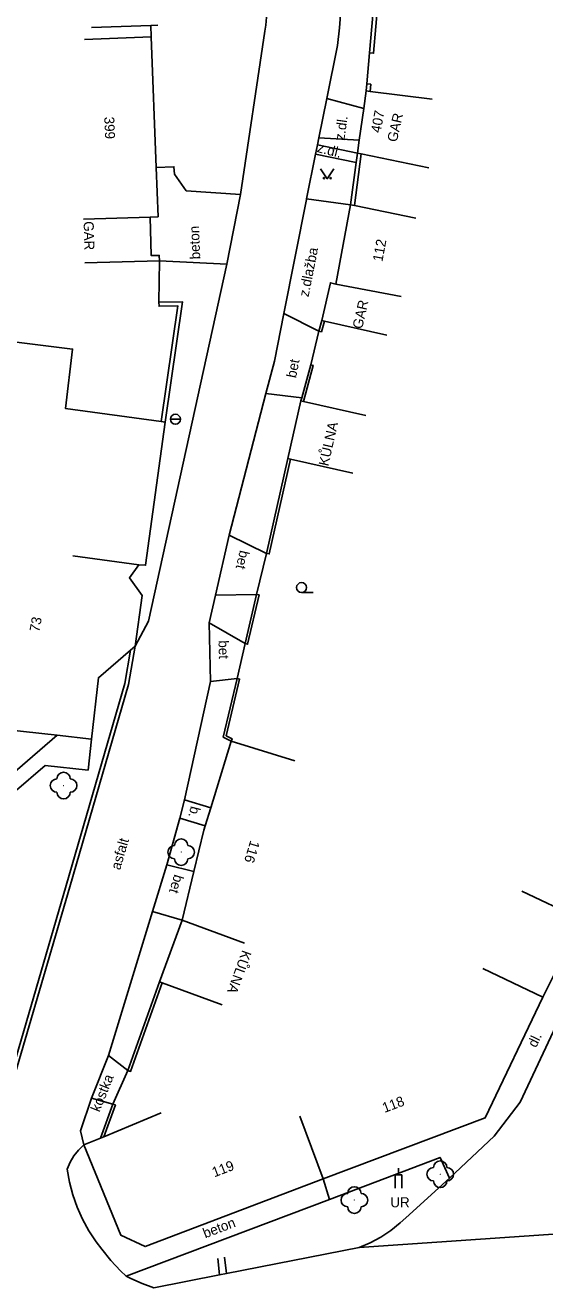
# Model space of a CAD drawing. Extents: x -544674 to -541478, y -1199076 to -1195527.
# Drawn here: x -542622 to -542583, y -1198221.2 to -1198126.6 of the extents above; entities that cross this region are included whole.
import ezdxf

# ---------------------------------------------------------------- set-up
doc = ezdxf.new("R2010")
doc.units = 0
for name, color, linetype in [('BUDOVY_MĚŘ', 7, 'Continuous'), ('POMOC_POPIS', 7, 'Continuous'), ('ROZHRANÍ_PLOCH', 7, 'Continuous'), ('ZELEŇ', 7, 'Continuous'), ('ZN_DOPLŇKOVÉ', 7, 'Continuous'), ('ZN_KULTUR', 7, 'Continuous'), ('Č_POPIS_ORIENT', 7, 'Continuous')]:
    doc.layers.add(name, color=color, linetype=linetype)

msp = doc.modelspace()

# ---------------------------------------------------------------- linework, layer by layer
at = {"layer": 'BUDOVY_MĚŘ'}
for points in [[(-542617.57, -1198127.62), (-542612.57, -1198127.43)], [(-542617.06, -1198126.74), (-542612.6, -1198126.57)], [(-542612.6, -1198126.57), (-542612.06, -1198126.55)], [(-542612.57, -1198127.43), (-542612.19, -1198137.22)], [(-542596.63, -1198132.8), (-542596.44, -1198131.48)], [(-542596.44, -1198131.48), (-542596.14, -1198131.52)], [(-542596.14, -1198131.52), (-542591.5, -1198132.1)], [(-542596.96, -1198135.17), (-542596.63, -1198132.8)], [(-542597.1, -1198136.15), (-542596.96, -1198135.17)], [(-542596.81, -1198136.21), (-542597.1, -1198136.15)], [(-542591.75, -1198137.25), (-542596.81, -1198136.21)], [(-542612.19, -1198137.22), (-542612.05, -1198140.92), (-542612.65, -1198140.94)], [(-542598.73, -1198145.96), (-542597.62, -1198140.01)], [(-542597.62, -1198140.01), (-542597.33, -1198140.07)], [(-542597.33, -1198140.07), (-542592.71, -1198141.01)], [(-542617.65, -1198141.09), (-542612.65, -1198140.94)], [(-542612.65, -1198140.94), (-542612.56, -1198143.83), (-542611.97, -1198143.81), (-542611.95, -1198144.21)], [(-542611.95, -1198144.21), (-542617.55, -1198144.37)], [(-542599.77, -1198148.69), (-542599.13, -1198145.86), (-542598.73, -1198145.96)], [(-542593.82, -1198146.89), (-542598.73, -1198145.96)], [(-542599.57, -1198148.73), (-542599.77, -1198148.69)], [(-542594.89, -1198149.79), (-542599.57, -1198148.73)], [(-542611.82, -1198156.27), (-542619.01, -1198155.28), (-542618.47, -1198150.83), (-542625.3, -1198149.99), (-542625.66, -1198152.97)], [(-542602.32, -1198159.03), (-542601.34, -1198154.71)], [(-542601.34, -1198154.71), (-542601.15, -1198154.75)], [(-542601.15, -1198154.75), (-542596.46, -1198155.82)], [(-542613.5, -1198167.01), (-542612.99, -1198167.04), (-542611.52, -1198156.31)], [(-542611.52, -1198156.31), (-542611.82, -1198156.27)], [(-542602.12, -1198159.08), (-542602.32, -1198159.03)], [(-542597.44, -1198160.14), (-542602.12, -1198159.08)], [(-542618.45, -1198166.33), (-542613.5, -1198167.01)], [(-542613.78, -1198173.11), (-542613.25, -1198169.3), (-542614.2, -1198167.97), (-542613.5, -1198167.01)], [(-542617.06, -1198180.06), (-542616.53, -1198175.47), (-542614.11, -1198173.39)], [(-542614.11, -1198173.39), (-542613.78, -1198173.11)], [(-542639.44, -1198173.87), (-542635.69, -1198174.33), (-542636.02, -1198177.03), (-542633.71, -1198177.31), (-542633.86, -1198178.5), (-542624.76, -1198179.62), (-542624.71, -1198179.22), (-542619.63, -1198179.78)], [(-542619.63, -1198179.78), (-542617.06, -1198180.06)], [(-542608.1, -1198185.22), (-542606.58, -1198180.23)], [(-542606.58, -1198180.23), (-542601.8, -1198181.69)], [(-542608.51, -1198186.57), (-542608.1, -1198185.22)], [(-542609.36, -1198190), (-542608.61, -1198186.89), (-542608.51, -1198186.57)], [(-542610.25, -1198193.65), (-542609.36, -1198190)], [(-542584.78, -1198191.46), (-542580.53, -1198193.47)], [(-542611.94, -1198198.26), (-542610.25, -1198193.65)], [(-542605.56, -1198195.37), (-542610.25, -1198193.65)], [(-542583.19, -1198199.42), (-542587.7, -1198197.26)], [(-542611.75, -1198198.33), (-542611.94, -1198198.26)], [(-542607.25, -1198199.98), (-542611.75, -1198198.33)], [(-542599.66, -1198213.02), (-542587.51, -1198208.45), (-542583.19, -1198199.42)], [(-542611.81, -1198208.07), (-542616.12, -1198209.87)], [(-542601.42, -1198208.34), (-542599.66, -1198213.02)], [(-542616.37, -1198209.97), (-542617.62, -1198210.49)], [(-542617.62, -1198210.49), (-542614.84, -1198217.25), (-542613.02, -1198218.1), (-542599.66, -1198213.02)], [(-542616.12, -1198209.87), (-542616.37, -1198209.97)]]:
    msp.add_lwpolyline(points, dxfattribs=at)
at = {"layer": 'ROZHRANÍ_PLOCH'}
for points in [[(-542599.4, -1198132.05), (-542598.6, -1198128.07), (-542598.44, -1198126.75), (-542598.35, -1198125.43), (-542598.35, -1198124.61)], [(-542603.94, -1198125.82), (-542603.93, -1198125.95), (-542603.97, -1198126.56), (-542604.05, -1198127.01), (-542605.87, -1198139.25)], [(-542612.6, -1198126.57), (-542612.57, -1198127.43)], [(-542599.99, -1198134.99), (-542599.4, -1198132.05)], [(-542599.4, -1198132.05), (-542596.63, -1198132.8)], [(-542600.1, -1198135.53), (-542599.99, -1198134.99)], [(-542599.99, -1198134.99), (-542596.96, -1198135.17)], [(-542600.24, -1198136.22), (-542600.1, -1198135.53)], [(-542600.1, -1198135.53), (-542597.1, -1198136.15)], [(-542600.92, -1198139.56), (-542600.24, -1198136.22)], [(-542597.19, -1198136.85), (-542600.24, -1198136.22)], [(-542597.19, -1198136.85), (-542597.62, -1198140.01)], [(-542597.1, -1198136.15), (-542597.19, -1198136.85)], [(-542605.87, -1198139.25), (-542609.94, -1198138.96), (-542610.81, -1198137.73), (-542610.87, -1198137.17), (-542612.19, -1198137.22)], [(-542605.87, -1198139.25), (-542606.89, -1198144.47)], [(-542602.62, -1198148.17), (-542600.93, -1198139.63), (-542600.92, -1198139.56)], [(-542597.62, -1198140.01), (-542600.92, -1198139.56)], [(-542606.89, -1198144.47), (-542612.78, -1198171.23), (-542613.78, -1198173.11)], [(-542606.89, -1198144.47), (-542611.95, -1198144.21)], [(-542603.96, -1198154.16), (-542603.33, -1198151.75), (-542602.62, -1198148.17)], [(-542599.99, -1198149.48), (-542602.62, -1198148.17)], [(-542606.71, -1198164.78), (-542603.96, -1198154.16)], [(-542601.28, -1198154.48), (-542603.96, -1198154.16)], [(-542607.74, -1198169.28), (-542606.71, -1198164.78)], [(-542606.71, -1198164.78), (-542603.91, -1198166.15)], [(-542608.22, -1198171.36), (-542607.74, -1198169.28)], [(-542604.67, -1198169.22), (-542607.74, -1198169.28)], [(-542605.53, -1198172.91), (-542608.22, -1198171.36)], [(-542608.13, -1198175.76), (-542608.22, -1198171.36)], [(-542608.13, -1198175.76), (-542606.13, -1198175.52)], [(-542610.08, -1198184.62), (-542608.13, -1198175.76)], [(-542639.14, -1198198.04), (-542620.52, -1198182.04), (-542617.31, -1198182.39), (-542617.06, -1198180.06)], [(-542639.12, -1198196.62), (-542619.63, -1198179.78)], [(-542610.42, -1198185.99), (-542610.08, -1198184.62)], [(-542608.1, -1198185.22), (-542610.08, -1198184.62)], [(-542610.42, -1198185.99), (-542611.39, -1198189.48)], [(-542608.51, -1198186.57), (-542610.42, -1198185.99)], [(-542611.39, -1198189.48), (-542612.46, -1198192.98)], [(-542611.39, -1198189.48), (-542609.36, -1198190)], [(-542612.46, -1198192.98), (-542615.76, -1198203.78)], [(-542612.46, -1198192.98), (-542610.25, -1198193.65)], [(-542590.2, -1198212.97), (-542586.85, -1198209.82), (-542584.9, -1198207.28), (-542578.77, -1198194.24)], [(-542615.76, -1198203.78), (-542617.05, -1198206.99)], [(-542614.31, -1198204.9), (-542615.76, -1198203.78)], [(-542617.62, -1198210.49), (-542617.88, -1198209.44), (-542617.05, -1198206.99)], [(-542615.44, -1198207.42), (-542617.05, -1198206.99)], [(-542614.44, -1198220.32), (-542614.86, -1198219.92), (-542615.6, -1198219.14), (-542616.28, -1198218.3), (-542616.7, -1198217.75), (-542617.24, -1198216.92), (-542617.72, -1198216.06), (-542618.12, -1198215.16), (-542618.45, -1198214.23), (-542618.7, -1198213.27), (-542618.87, -1198212.3), (-542618.65, -1198211.77), (-542618.37, -1198211.3), (-542618.03, -1198210.87), (-542617.62, -1198210.49)], [(-542599.19, -1198214.58), (-542590.9, -1198211.42), (-542590.2, -1198212.97)], [(-542599.19, -1198214.58), (-542599.66, -1198213.02)], [(-542590.2, -1198212.97), (-542593.48, -1198215.95), (-542593.9, -1198216.33), (-542594.6, -1198216.89), (-542595.35, -1198217.39), (-542596.14, -1198217.82), (-542596.97, -1198218.17)], [(-542614.44, -1198220.32), (-542599.19, -1198214.58)], [(-542596.97, -1198218.17), (-542578.76, -1198216.92)], [(-542606.93, -1198220.12), (-542596.97, -1198218.17)], [(-542607.56, -1198218.99), (-542607.44, -1198220.22)], [(-542607.07, -1198218.9), (-542606.93, -1198220.12)], [(-542606.93, -1198220.12), (-542607.44, -1198220.22)], [(-542614.44, -1198220.32), (-542614.1, -1198220.5), (-542613.25, -1198220.88), (-542612.37, -1198221.19), (-542607.44, -1198220.22)]]:
    msp.add_lwpolyline(points, dxfattribs=at)
at = {"layer": 'ZELEŇ'}
for centre in [(-542619.14, -1198183.55), (-542610.32, -1198188.54), (-542590.89, -1198212.68), (-542597.33, -1198214.62)]:
    msp.add_circle(centre, 0.0005, dxfattribs=at)
for centre, start, end in [((-542619.64, -1198183.55), 89.99999, 269.99999), ((-542619.14, -1198183.05), 0, 179.99999), ((-542618.64, -1198183.55), 270, 89.99999), ((-542619.14, -1198184.05), 179.99999, 359.99999), ((-542610.32, -1198188.04), 0, 179.99999), ((-542610.82, -1198188.54), 89.99999, 269.99999), ((-542609.82, -1198188.54), 270, 89.99999), ((-542610.32, -1198189.04), 179.99999, 359.99999), ((-542590.89, -1198212.18), 0, 179.99999), ((-542591.39, -1198212.68), 89.99999, 269.99999), ((-542590.39, -1198212.68), 270, 89.99999), ((-542590.89, -1198213.18), 179.99999, 359.99999), ((-542597.83, -1198214.62), 89.99999, 269.99999), ((-542597.33, -1198214.12), 0, 179.99999), ((-542596.83, -1198214.62), 270, 89.99999), ((-542597.33, -1198215.12), 179.99999, 359.99999)]:
    msp.add_arc(centre, 0.5, start, end, dxfattribs=at)
at = {"layer": 'ZN_DOPLŇKOVÉ'}
for p, q in [((-542611.125, -1198156.09), (-542610.375, -1198156.09)), ((-542594.02, -1198212.73), (-542594.02, -1198212.23))]:
    msp.add_line(p, q, dxfattribs=at)
for points in [[(-542595.55, -1198124.63), (-542595.89, -1198128.66), (-542596.19, -1198128.63)], [(-542595.85, -1198124.66), (-542596.19, -1198128.63)], [(-542596.19, -1198128.63), (-542596.4, -1198130.96)], [(-542596.44, -1198131.48), (-542596.4, -1198130.96)], [(-542596.14, -1198131.52), (-542596.1, -1198130.98), (-542596.4, -1198130.96)], [(-542596.81, -1198136.21), (-542597.33, -1198140.07)], [(-542611.95, -1198144.21), (-542611.99, -1198147.32)], [(-542611.52, -1198156.31), (-542610.23, -1198147.28), (-542611.99, -1198147.32)], [(-542611.82, -1198156.27), (-542610.58, -1198147.59), (-542611.98, -1198147.62), (-542611.99, -1198147.32)], [(-542599.99, -1198149.48), (-542599.77, -1198148.69)], [(-542599.99, -1198149.48), (-542599.8, -1198149.53), (-542599.57, -1198148.73)], [(-542599.99, -1198149.48), (-542600.6, -1198152.01)], [(-542601.28, -1198154.48), (-542600.6, -1198152.01)], [(-542601.15, -1198154.75), (-542600.41, -1198152.06), (-542600.6, -1198152.01)], [(-542601.34, -1198154.71), (-542601.28, -1198154.48)], [(-542603.91, -1198166.15), (-542602.32, -1198159.03)], [(-542602.12, -1198159.08), (-542603.71, -1198166.19), (-542603.91, -1198166.15)], [(-542603.91, -1198166.15), (-542604.67, -1198169.22)], [(-542604.67, -1198169.22), (-542604.48, -1198169.26), (-542605.34, -1198172.96), (-542605.53, -1198172.91)], [(-542604.67, -1198169.22), (-542605.53, -1198172.91)], [(-542639.15, -1198209.35), (-542624.23, -1198209.06), (-542618.94, -1198191.05), (-542614.55, -1198175.91), (-542614.11, -1198173.39)], [(-542613.78, -1198173.11), (-542614.28, -1198175.97), (-542618.67, -1198191.13), (-542624.02, -1198209.33)], [(-542605.53, -1198172.91), (-542606.13, -1198175.52)], [(-542606.13, -1198175.52), (-542607.18, -1198179.92), (-542606.58, -1198180.23)], [(-542606.58, -1198180.23), (-542606.49, -1198180.05), (-542606.95, -1198179.81), (-542605.94, -1198175.57), (-542606.13, -1198175.52)], [(-542583.19, -1198199.42), (-542581.84, -1198196.71)], [(-542614.31, -1198204.9), (-542611.94, -1198198.26)], [(-542614.31, -1198204.9), (-542614.12, -1198204.97), (-542611.75, -1198198.33)], [(-542614.31, -1198204.9), (-542615.44, -1198207.42)], [(-542616.37, -1198209.97), (-542615.44, -1198207.42)], [(-542616.12, -1198209.87), (-542615.25, -1198207.49), (-542615.44, -1198207.42)], [(-542594.27, -1198213.73), (-542594.27, -1198212.73), (-542593.77, -1198212.73), (-542593.77, -1198213.73)]]:
    msp.add_lwpolyline(points, dxfattribs=at)
msp.add_circle((-542610.75, -1198156.09), 0.375, dxfattribs=at)
at = {"layer": 'ZN_KULTUR'}
msp.add_line((-542601.29, -1198169.085), (-542600.415, -1198169.085), dxfattribs=at)
msp.add_lwpolyline([(-542599.86, -1198137.32), (-542599.36, -1198138.07), (-542598.86, -1198137.32)], dxfattribs=at)
for centre, radius in [((-542599.61, -1198138.02), 0.05), ((-542599.11, -1198138.02), 0.05), ((-542601.29, -1198168.71), 0.375)]:
    msp.add_circle(centre, radius, dxfattribs=at)

# ---------------------------------------------------------------- texts
at = {"layer": 'POMOC_POPIS'}
for s, rotation, p in [('z.dl.', 81.98997, (-542598.08, -1198135.22)), ('GAR', 77.25998, (-542594.15, -1198135.36)), ('z.dl.', 345.47, (-542600.18, -1198136.05)), ('GAR', 271.69, (-542617.64, -1198141.26)), ('beton', 92.20999, (-542608.89, -1198144.09)), ('z.dlažba', 78.79997, (-542600.77, -1198146.96)), ('GAR', 77.25998, (-542596.75, -1198149.37)), ('bet', 78.79997, (-542601.71, -1198153.04)), ('KŮLNA', 77.21999, (-542599.29, -1198159.65)), ('bet', 257.07997, (-542605.92, -1198165.87)), ('bet', 271.16998, (-542607.52, -1198172.67)), ('b.', 256.06, (-542609.59, -1198185.05)), ('asfalt', 73.85002, (-542614.9, -1198189.92)), ('bet', 253.01003, (-542610.83, -1198190.16)), ('KŮLNA', 249.86999, (-542605.73, -1198195.83)), ('dl.', 64.43002, (-542583.7, -1198203.24)), ('kostka', 68.11001, (-542616.45, -1198208.07)), ('beton', 20.82003, (-542608.52, -1198217.49))]:
    msp.add_text(s, height=0.75, rotation=rotation, dxfattribs=at).set_placement(p)
msp.add_text('UR', height=0.75, dxfattribs=at).set_placement((-542594.63, -1198215.16))
at = {"layer": 'Č_POPIS_ORIENT'}
for s, rotation, p in [('407', 79.31002, (-542595.37, -1198134.67)), ('399', 272.21001, (-542616.09, -1198133.43)), ('112', 79.31002, (-542595.23, -1198144.32)), ('73', 79.31002, (-542620.97, -1198172.08)), ('116', 253.05002, (-542605.12, -1198187.61)), ('118', 20.60998, (-542595.07, -1198208.09)), ('119', 20.82003, (-542607.84, -1198212.92))]:
    msp.add_text(s, height=0.75, rotation=rotation, dxfattribs=at).set_placement(p)

doc.saveas('drawing.dxf')
